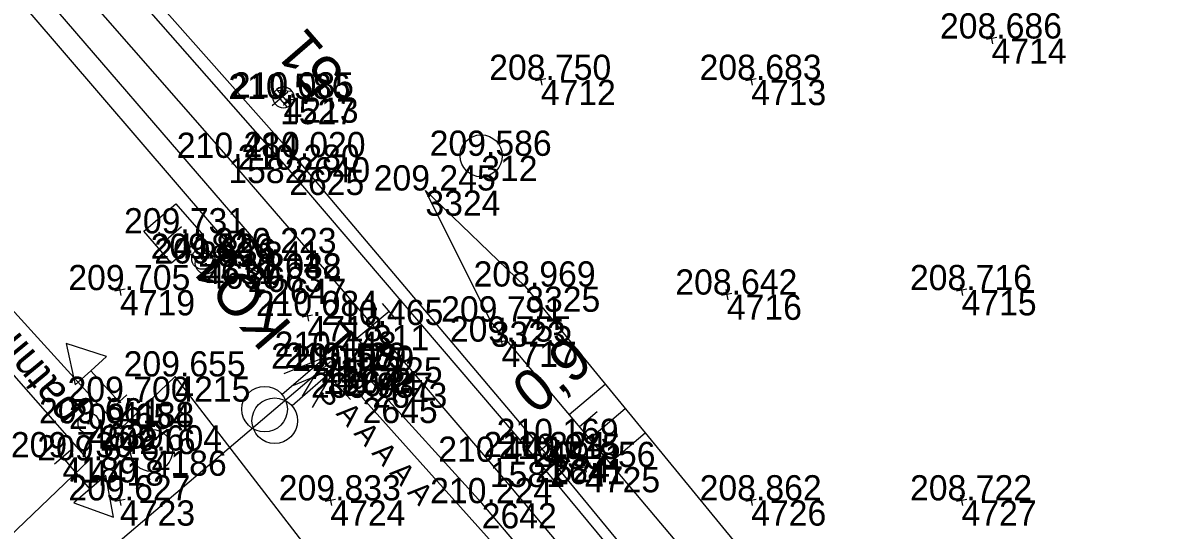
# Model space of a CAD drawing. Extents: x -556590 to -554855, y -1137918 to -1135717.
# Drawn here: x -555104.6 to -555050.4, y -1137101.4 to -1137077.3 of the extents above; entities that cross this region are included whole.
import ezdxf

# ---------------------------------------------------------------- set-up
doc = ezdxf.new("R2010")
doc.units = 0
for name, color, linetype in [('Vrstva 1', 7, 'Continuous'), ('Vrstva 11', 7, 'Continuous'), ('Vrstva 27', 7, 'Continuous'), ('Vrstva 3', 7, 'Continuous'), ('Vrstva 33', 7, 'Continuous'), ('Vrstva 4', 7, 'Continuous'), ('Vrstva 43', 7, 'Continuous'), ('Vrstva 48', 7, 'Continuous'), ('Vrstva 49', 7, 'Continuous'), ('Vrstva 50', 7, 'Continuous'), ('Vrstva 51', 7, 'Continuous'), ('Vrstva 6', 7, 'Continuous'), ('Vrstva 60', 7, 'Continuous'), ('Vrstva 61', 7, 'Continuous'), ('Vrstva 7', 7, 'Continuous')]:
    doc.layers.add(name, color=color, linetype=linetype)

msp = doc.modelspace()

# ---------------------------------------------------------------- linework, layer by layer
at = {"layer": 'Vrstva 1'}
msp.add_lwpolyline([(-555050.414, -1137138.83), (-555056.682, -1137130.254), (-555062.877, -1137122.118), (-555068.951, -1137114.438), (-555075.468, -1137106.449), (-555082.42, -1137098.163), (-555087.974, -1137091.657), (-555094.849, -1137083.708), (-555101.808, -1137075.734), (-555108.81, -1137067.75), (-555115.592, -1137060.018), (-555122.396, -1137052.251), (-555128.594, -1137045.188), (-555133.626, -1137039.462), (-555140.146, -1137032.037), (-555146.394, -1137024.923)], dxfattribs=at)
at = {"layer": 'Vrstva 11'}
for p, q in [((-555092.557, -1137080.457), (-555091.899, -1137081.217)), ((-555091.81, -1137080.559), (-555092.512, -1137080.509)), ((-555091.739, -1137080.94), (-555092.165, -1137080.91))]:
    msp.add_line(p, q, dxfattribs=at)
msp.add_circle((-555092.228, -1137080.837), 0.503, dxfattribs=at)
msp.add_arc((-555092.228, -1137080.837), 0.503, 310.8563, 130.8563, dxfattribs=at)
at = {"layer": 'Vrstva 27'}
for p, q in [((-555096.141, -1137088.509), (-555096.041, -1137088.509)), ((-555095.969, -1137088.733), (-555095.869, -1137088.733))]:
    msp.add_line(p, q, dxfattribs=at)
for centre in [(-555096.091, -1137088.509), (-555095.919, -1137088.733)]:
    msp.add_circle(centre, 0.5, dxfattribs=at)
at = {"layer": 'Vrstva 3'}
for p, q in [((-555087.213, -1137091.008), (-555088.735, -1137092.306)), ((-555087.538, -1137090.627), (-555086.889, -1137091.388)), ((-555089.059, -1137091.926), (-555088.41, -1137092.687)), ((-555090.197, -1137093.166), (-555092.297, -1137094.958)), ((-555089.734, -1137093.697), (-555091.822, -1137095.503))]:
    msp.add_line(p, q, dxfattribs=at)
for points in [[(-555091.323, -1137095.035), (-555090.197, -1137093.166), (-555092.219, -1137093.985)], [(-555090.848, -1137095.573), (-555089.734, -1137093.697), (-555091.751, -1137094.529)]]:
    msp.add_lwpolyline(points, dxfattribs=at)
for centre in [(-555093.124, -1137095.659), (-555092.645, -1137096.209)]:
    msp.add_circle(centre, 1.084, dxfattribs=at)
at = {"layer": 'Vrstva 33'}
for p, q in [((-555097.5, -1137088.004), (-555098.154, -1137087.248)), ((-555097.827, -1137087.626), (-555097.071, -1137086.972))]:
    msp.add_line(p, q, dxfattribs=at)
msp.add_lwpolyline([(-555097.551, -1137088.71), (-555098.86, -1137087.197), (-555097.347, -1137085.888), (-555096.038, -1137087.401), (-555097.551, -1137088.71)], dxfattribs=at)
at = {"layer": 'Vrstva 4'}
for points in [[(-555197.709, -1136962.437), (-555182.891, -1136979.591), (-555167.362, -1136997.627), (-555155.127, -1137011.646), (-555136.972, -1137032.08), (-555122.785, -1137048.208), (-555104.987, -1137068.646), (-555091.678, -1137083.676), (-555079.551, -1137098.027), (-555070.164, -1137109.439)], [(-555070.591, -1137109.654), (-555080.274, -1137097.941), (-555091.957, -1137084.274), (-555105.08, -1137069.321), (-555123.584, -1137048.396), (-555137.389, -1137032.746), (-555155.764, -1137012.076), (-555167.706, -1136998.175), (-555183.54, -1136980.02), (-555198.389, -1136963.208)], [(-555092.816, -1137089.456), (-555093.053, -1137088.239), (-555105.822, -1137073.42), (-555119.654, -1137057.568), (-555138.868, -1137035.761), (-555157.027, -1137015.002), (-555173.15, -1136997.195), (-555186.763, -1136981.447), (-555200.761, -1136965.356)], [(-555201.621, -1136965.878), (-555186.882, -1136982.839), (-555173.619, -1136998.021), (-555158.079, -1137015.373), (-555139.421, -1137036.799), (-555120.117, -1137058.648), (-555106.12, -1137074.669), (-555093.927, -1137088.885), (-555092.816, -1137089.456)], [(-555073.556, -1137111.005), (-555082.807, -1137100.132), (-555088.01, -1137094.395), (-555089.359, -1137093.84), (-555088.47, -1137095.12), (-555080.658, -1137103.837), (-555074.343, -1137111.254)]]:
    msp.add_lwpolyline(points, dxfattribs=at)
at = {"layer": 'Vrstva 43'}
for centre in [(-555082.829, -1137083.611), (-555098.497, -1137097.629)]:
    msp.add_circle(centre, 1, dxfattribs=at)
at = {"layer": 'Vrstva 48'}
for p, q in [((-555078.65, -1137095.918), (-555076.934, -1137094.472)), ((-555078.166, -1137096.491), (-555077.312, -1137095.772)), ((-555077.683, -1137097.065), (-555075.983, -1137095.633)), ((-555077.2, -1137097.638), (-555076.354, -1137096.926)), ((-555076.717, -1137098.212), (-555075.032, -1137096.793))]:
    msp.add_line(p, q, dxfattribs=at)
at = {"layer": 'Vrstva 49'}
for p, q in [((-555058.327, -1137077.985), (-555058.819, -1137078.079)), ((-555058.62, -1137077.786), (-555058.526, -1137078.278)), ((-555079.754, -1137079.953), (-555080.246, -1137080.047)), ((-555080.047, -1137079.754), (-555079.953, -1137080.246)), ((-555069.754, -1137079.953), (-555070.246, -1137080.047)), ((-555070.047, -1137079.754), (-555069.953, -1137080.246)), ((-555099.754, -1137089.953), (-555100.246, -1137090.047)), ((-555100.047, -1137089.754), (-555099.953, -1137090.246)), ((-555071.203, -1137089.965), (-555071.109, -1137090.457)), ((-555059.754, -1137089.953), (-555060.246, -1137090.047)), ((-555060.047, -1137089.754), (-555059.953, -1137090.246)), ((-555070.91, -1137090.164), (-555071.402, -1137090.258)), ((-555091.139, -1137090.985), (-555091.045, -1137091.477)), ((-555090.846, -1137091.184), (-555091.338, -1137091.278)), ((-555081.617, -1137092.402), (-555082.109, -1137092.496)), ((-555081.91, -1137092.203), (-555081.816, -1137092.695)), ((-555077.65, -1137098.366), (-555078.142, -1137098.46)), ((-555077.943, -1137098.167), (-555077.849, -1137098.659)), ((-555099.754, -1137099.953), (-555100.246, -1137100.047)), ((-555100.047, -1137099.754), (-555099.953, -1137100.246)), ((-555089.754, -1137099.953), (-555090.246, -1137100.047)), ((-555090.047, -1137099.754), (-555089.953, -1137100.246)), ((-555069.754, -1137099.953), (-555070.246, -1137100.047)), ((-555070.047, -1137099.754), (-555069.953, -1137100.246)), ((-555059.754, -1137099.953), (-555060.246, -1137100.047)), ((-555060.047, -1137099.754), (-555059.953, -1137100.246))]:
    msp.add_line(p, q, dxfattribs=at)
for points in [[(-555061.445, -1137115.224), (-555067.082, -1137109.352), (-555072.934, -1137102.702), (-555082.378, -1137091.492), (-555085.485, -1137085.261)], [(-555085.485, -1137085.261), (-555080.739, -1137089.828), (-555068.761, -1137104.447), (-555061.445, -1137115.224)]]:
    msp.add_lwpolyline(points, dxfattribs=at)
at = {"layer": 'Vrstva 50'}
msp.add_line((-555101.542, -1137096.335), (-555101.442, -1137096.335), dxfattribs=at)
msp.add_circle((-555101.492, -1137096.335), 0.5, dxfattribs=at)
at = {"layer": 'Vrstva 51'}
for p, q in [((-555100.41, -1137095.65), (-555099.67, -1137094.978)), ((-555102.357, -1137097.623), (-555103.117, -1137098.273))]:
    msp.add_line(p, q, dxfattribs=at)
for points in [[(-555106.827, -1137103.209), (-555101.481, -1137098.096), (-555108.132, -1137090.546), (-555122.012, -1137075.348), (-555136.05, -1137059.997), (-555146.035, -1137048.936), (-555160.294, -1137033.391), (-555175.97, -1137016.16), (-555195.056, -1136995.091), (-555213.136, -1136975.387), (-555223.605, -1136963.802), (-555230.94, -1136955.939), (-555232.118, -1136955.037), (-555233.547, -1136954.632), (-555234.935, -1136954.442), (-555237.794, -1136954.661), (-555240.108, -1136957.322), (-555245.31, -1136962.604), (-555254.296, -1136971.783)], [(-555062.452, -1137139.044), (-555068.645, -1137131.182), (-555075.159, -1137122.841), (-555082.95, -1137112.848), (-555097.37, -1137094.105), (-555099.977, -1137096.599), (-555114.804, -1137080.276), (-555134.417, -1137058.746), (-555153.981, -1137037.247)], [(-555100.04, -1137095.314), (-555101.385, -1137093.834), (-555100.645, -1137093.161), (-555102.561, -1137092.538), (-555102.125, -1137094.506), (-555101.385, -1137093.834)], [(-555102.737, -1137097.948), (-555101.439, -1137099.469), (-555102.199, -1137100.118), (-555100.303, -1137100.801), (-555100.678, -1137098.82), (-555101.439, -1137099.469)]]:
    msp.add_lwpolyline(points, dxfattribs=at)
at = {"layer": 'Vrstva 6'}
for p, q in [((-555090.368, -1137093.734), (-555135.677, -1137132.245)), ((-555089.997, -1137093.399), (-555090.739, -1137094.069)), ((-555089.04, -1137095.203), (-555090.368, -1137093.734))]:
    msp.add_line(p, q, dxfattribs=at)
at = {"layer": 'Vrstva 60'}
for p, q in [((-555058.573, -1137078.032), (-555058.573, -1137078.032)), ((-555080, -1137080), (-555080, -1137080)), ((-555070, -1137080), (-555070, -1137080)), ((-555092.393, -1137080.906), (-555092.393, -1137080.906)), ((-555092.228, -1137080.837), (-555092.228, -1137080.837)), ((-555094.849, -1137083.708), (-555094.849, -1137083.708)), ((-555091.678, -1137083.676), (-555091.678, -1137083.676)), ((-555082.829, -1137083.611), (-555082.829, -1137083.611)), ((-555091.957, -1137084.274), (-555091.957, -1137084.274)), ((-555085.485, -1137085.261), (-555085.485, -1137085.261)), ((-555097.449, -1137087.299), (-555097.449, -1137087.299)), ((-555093.053, -1137088.239), (-555093.053, -1137088.239)), ((-555096.091, -1137088.509), (-555096.091, -1137088.509)), ((-555095.919, -1137088.733), (-555095.919, -1137088.733)), ((-555093.927, -1137088.885), (-555093.927, -1137088.885)), ((-555092.816, -1137089.456), (-555092.816, -1137089.456)), ((-555080.739, -1137089.828), (-555080.739, -1137089.828)), ((-555100, -1137090), (-555100, -1137090)), ((-555071.156, -1137090.211), (-555071.156, -1137090.211)), ((-555060, -1137090), (-555060, -1137090)), ((-555091.092, -1137091.231), (-555091.092, -1137091.231)), ((-555082.378, -1137091.492), (-555082.378, -1137091.492)), ((-555087.974, -1137091.657), (-555087.974, -1137091.657)), ((-555081.863, -1137092.449), (-555081.863, -1137092.449)), ((-555090.197, -1137093.166), (-555090.197, -1137093.166)), ((-555090.368, -1137093.734), (-555090.368, -1137093.734)), ((-555089.734, -1137093.697), (-555089.734, -1137093.697)), ((-555097.37, -1137094.105), (-555097.37, -1137094.105)), ((-555089.359, -1137093.84), (-555089.359, -1137093.84)), ((-555088.01, -1137094.395), (-555088.01, -1137094.395)), ((-555100.04, -1137095.314), (-555100.04, -1137095.314)), ((-555088.47, -1137095.12), (-555088.47, -1137095.12)), ((-555101.492, -1137096.335), (-555101.492, -1137096.335)), ((-555099.977, -1137096.599), (-555099.977, -1137096.599)), ((-555079.643, -1137097.316), (-555079.643, -1137097.316)), ((-555102.737, -1137097.948), (-555102.737, -1137097.948)), ((-555101.481, -1137098.096), (-555101.481, -1137098.096)), ((-555098.497, -1137097.629), (-555098.497, -1137097.629)), ((-555080.274, -1137097.941), (-555080.274, -1137097.941)), ((-555079.551, -1137098.027), (-555079.551, -1137098.027)), ((-555082.42, -1137098.163), (-555082.42, -1137098.163)), ((-555077.896, -1137098.413), (-555077.896, -1137098.413)), ((-555100, -1137100), (-555100, -1137100)), ((-555090, -1137100), (-555090, -1137100)), ((-555082.807, -1137100.132), (-555082.807, -1137100.132)), ((-555070, -1137100), (-555070, -1137100)), ((-555060, -1137100), (-555060, -1137100))]:
    msp.add_line(p, q, dxfattribs=at)
at = {"layer": 'Vrstva 7'}
for p, q in [((-555092.016, -1137080.577), (-555092.77, -1137081.235)), ((-555092.722, -1137080.529), (-555092.064, -1137081.283)), ((-555079.26, -1137096.995), (-555080.026, -1137097.637)), ((-555079.964, -1137096.933), (-555079.322, -1137097.699))]:
    msp.add_line(p, q, dxfattribs=at)

# ---------------------------------------------------------------- texts
at = {"layer": 'Vrstva 11'}
msp.add_text('51', height=2, rotation=130.8563, dxfattribs=at).set_placement((-555089.24, -1137079.692))
at = {"layer": 'Vrstva 27'}
msp.add_text('KO1', height=2, rotation=130.8563, dxfattribs=at).set_placement((-555091.755, -1137091.692))
at = {"layer": 'Vrstva 48'}
msp.add_text('0,9', height=2, rotation=40.1129, dxfattribs=at).set_placement((-555080.253, -1137095.98))
at = {"layer": 'Vrstva 50'}
msp.add_text('patník', height=1.5, rotation=129.493, dxfattribs=at).set_placement((-555101.742, -1137095.697))
at = {"layer": 'Vrstva 6'}
for s, height, rotation, p in [('L', 1.5, 130.8563, (-555088.845, -1137092.179)), ('  S A A A A A ', 1, 312.1115, (-555091.11, -1137094.405))]:
    msp.add_text(s, height=height, rotation=rotation, dxfattribs=at).set_placement(p)
at = {"layer": 'Vrstva 60'}
for s, p in [('4714', (-555058.573, -1137079.232)), ('4712', (-555080, -1137081.2)), ('4713', (-555070, -1137081.2)), ('1527', (-555092.393, -1137082.106)), ('4213', (-555092.228, -1137082.037)), ('1582', (-555094.849, -1137084.908)), ('2640', (-555091.678, -1137084.876)), ('312', (-555082.829, -1137084.811)), ('2625', (-555091.957, -1137085.474)), ('3324', (-555085.485, -1137086.461)), ('4182', (-555097.449, -1137088.499)), ('2648', (-555093.053, -1137089.439)), ('4631', (-555096.091, -1137089.709)), ('4630', (-555095.919, -1137089.933)), ('2663', (-555093.927, -1137090.085)), ('2647', (-555092.816, -1137090.656)), ('3325', (-555080.739, -1137091.028)), ('4719', (-555100, -1137091.2)), ('4716', (-555071.156, -1137091.411)), ('4715', (-555060, -1137091.2)), ('4718', (-555091.092, -1137092.431)), ('3323', (-555082.378, -1137092.692)), ('311', (-555087.974, -1137092.857)), ('4717', (-555081.863, -1137093.649)), ('4173', (-555090.197, -1137094.366)), ('1507', (-555090.368, -1137094.934)), ('4172', (-555089.734, -1137094.897)), ('4215', (-555097.37, -1137095.305)), ('2644', (-555089.359, -1137095.04)), ('2643', (-555088.01, -1137095.595)), ('4188', (-555100.04, -1137096.514)), ('2645', (-555088.47, -1137096.32)), ('4639', (-555101.492, -1137097.535)), ('4216', (-555099.977, -1137097.799)), ('4531', (-555079.643, -1137098.516)), ('4189', (-555102.737, -1137099.148)), ('4418', (-555101.481, -1137099.296)), ('4186', (-555098.497, -1137098.829)), ('2624', (-555080.274, -1137099.141)), ('2641', (-555079.551, -1137099.227)), ('1581', (-555082.42, -1137099.363)), ('4725', (-555077.896, -1137099.613)), ('4723', (-555100, -1137101.2)), ('4724', (-555090, -1137101.2)), ('2642', (-555082.807, -1137101.332)), ('4726', (-555070, -1137101.2)), ('4727', (-555060, -1137101.2))]:
    msp.add_text(s, height=1.2, dxfattribs=at).set_placement(p)
at = {"layer": 'Vrstva 61'}
for s, p in [('208.686', (-555061.025, -1137078.032)), ('208.750', (-555082.451, -1137080)), ('208.683', (-555072.452, -1137080)), ('210.085', (-555094.684, -1137080.837)), ('210.586', (-555094.845, -1137080.906)), ('210.484', (-555097.3, -1137083.708)), ('210.020', (-555094.129, -1137083.676)), ('209.586', (-555085.281, -1137083.611)), ('210.280', (-555094.408, -1137084.274)), ('209.245', (-555087.941, -1137085.261)), ('209.731', (-555099.806, -1137087.299)), ('210.223', (-555095.505, -1137088.239)), ('209.826', (-555098.543, -1137088.509)), ('209.836', (-555098.371, -1137088.733)), ('209.841', (-555096.284, -1137088.885)), ('210.032', (-555095.264, -1137089.456)), ('209.705', (-555102.456, -1137090)), ('208.969', (-555083.193, -1137089.828)), ('208.716', (-555062.452, -1137090)), ('208.642', (-555073.604, -1137090.211)), ('210.084', (-555093.543, -1137091.231)), ('210.465', (-555090.43, -1137091.657)), ('209.791', (-555084.735, -1137091.492)), ('209.755', (-555084.319, -1137092.449)), ('210.448', (-555092.651, -1137093.166)), ('210.156', (-555092.82, -1137093.734)), ('210.429', (-555092.188, -1137093.697)), ('210.079', (-555091.813, -1137093.84)), ('209.655', (-555099.826, -1137094.105)), ('210.325', (-555090.466, -1137094.395)), ('209.700', (-555102.491, -1137095.314)), ('209.937', (-555090.922, -1137095.12)), ('209.661', (-555103.849, -1137096.335)), ('209.654', (-555102.428, -1137096.599)), ('209.604', (-555100.948, -1137097.629)), ('210.169', (-555082.097, -1137097.316)), ('209.730', (-555105.188, -1137097.948)), ('209.626', (-555103.933, -1137098.096)), ('210.443', (-555084.872, -1137098.163)), ('210.224', (-555082.725, -1137097.941)), ('210.015', (-555082.007, -1137098.027)), ('209.856', (-555080.348, -1137098.413)), ('209.627', (-555102.452, -1137100)), ('209.833', (-555092.452, -1137100)), ('210.224', (-555085.258, -1137100.132)), ('208.862', (-555072.448, -1137100)), ('208.722', (-555062.448, -1137100))]:
    msp.add_text(s, height=1.2, dxfattribs=at).set_placement(p)

doc.saveas('drawing.dxf')
